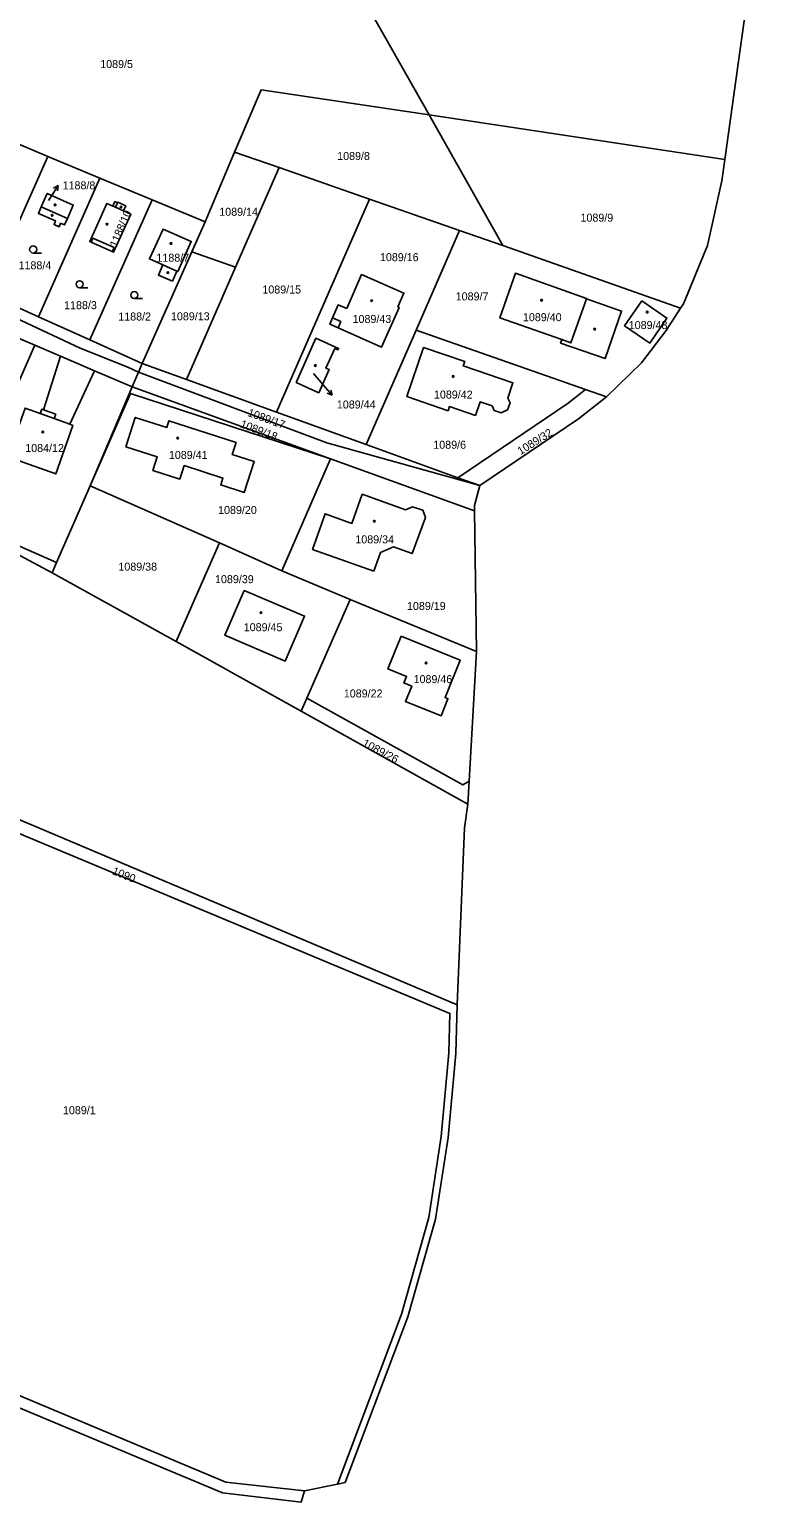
# Model space of a CAD drawing. Extents: x -724107 to -720612, y -1045267 to -1038441.
# Drawn here: x -721846.3 to -721692, y -1044219.7 to -1043907.9 of the extents above; entities that cross this region are included whole.
import ezdxf

# ---------------------------------------------------------------- set-up
doc = ezdxf.new("R2010")
doc.units = 0
for name, color, linetype in [('Hranice kat_území', 7, 'Continuous'), ('Hranice parcel', 7, 'Continuous'), ('Parcelní čísla', 7, 'Continuous'), ('Pop  PČ popisy', 7, 'Continuous'), ('Vnitřní kresba', 7, 'Continuous'), ('Značky budov', 7, 'Continuous'), ('Značky kultur', 7, 'Continuous')]:
    doc.layers.add(name, color=color, linetype=linetype)

msp = doc.modelspace()

# ---------------------------------------------------------------- linework, layer by layer
at = {"layer": 'Hranice kat_území'}
for p, q in [((-721698.56, -1043935.58), (-721692.04, -1043888.11)), ((-721729.65, -1043990.64), (-721723.75, -1043985.97)), ((-721750.66, -1044004.85), (-721729.65, -1043990.64)), ((-721751.34, -1044040.09), (-721751.78, -1044010.19)), ((-721752.88, -1044067.67), (-721751.34, -1044040.09)), ((-721753.15, -1044072.5), (-721752.88, -1044067.67)), ((-721753.89, -1044077.56), (-721753.15, -1044072.5)), ((-721755.43, -1044115.2), (-721753.89, -1044077.56)), ((-721779.24, -1044216.63), (-721765.91, -1044181.43)), ((-721787.91, -1044218.39), (-721780.9, -1044216.97)), ((-721780.9, -1044216.97), (-721779.24, -1044216.63)), ((-721788.61, -1044220.82), (-721787.91, -1044218.39))]:
    msp.add_line(p, q, dxfattribs=at)
for points in [[(-721707.98, -1043967.16), (-721707.38, -1043966.23), (-721702.29, -1043953.85), (-721699.19, -1043940.13), (-721698.56, -1043935.58)], [(-721723.75, -1043985.97), (-721716.29, -1043978.74), (-721711.04, -1043971.91), (-721707.98, -1043967.16)], [(-721751.78, -1044010.19), (-721751.77, -1044009.09), (-721750.66, -1044004.85)], [(-721765.91, -1044181.43), (-721760.03, -1044160.73), (-721757.37, -1044143.36), (-721755.7, -1044125.48), (-721755.43, -1044115.2)]]:
    msp.add_lwpolyline(points, dxfattribs=at)
at = {"layer": 'Hranice parcel'}
for p, q in [((-721761.42, -1043926.11), (-721783.13, -1043887.68)), ((-721698.56, -1043935.58), (-721761.42, -1043926.11)), ((-721745.75, -1043953.85), (-721761.42, -1043926.11)), ((-721853.46, -1043930.28), (-721842.4, -1043934.9)), ((-721809, -1043948.83), (-721802.72, -1043933.99)), ((-721802.72, -1043933.99), (-721793.28, -1043937.28)), ((-721842.4, -1043934.9), (-721855.35, -1043964.04)), ((-721842.4, -1043934.9), (-721831.34, -1043939.51)), ((-721802.51, -1043958.42), (-721793.28, -1043937.28)), ((-721793.28, -1043937.28), (-721774.05, -1043943.99)), ((-721831.34, -1043939.51), (-721844.42, -1043968.97)), ((-721831.34, -1043939.51), (-721820.28, -1043944.12)), ((-721820.28, -1043944.12), (-721833.48, -1043973.89)), ((-721793.85, -1043989.24), (-721774.05, -1043943.99)), ((-721774.05, -1043943.99), (-721754.99, -1043950.63)), ((-721809, -1043948.83), (-721811.81, -1043955.17)), ((-721754.99, -1043950.63), (-721764.18, -1043971.83)), ((-721745.75, -1043953.85), (-721754.99, -1043950.63)), ((-721811.81, -1043955.17), (-721822.36, -1043978.94)), ((-721802.51, -1043958.42), (-721811.81, -1043955.17)), ((-721707.98, -1043967.16), (-721745.75, -1043953.85)), ((-721812.95, -1043982.34), (-721802.51, -1043958.42)), ((-721855.35, -1043964.04), (-721844.42, -1043968.97)), ((-721845.2, -1043975.03), (-721862.85, -1043967.47)), ((-721844.42, -1043968.97), (-721833.48, -1043973.89)), ((-721764.18, -1043971.83), (-721774.77, -1043996.14)), ((-721728.21, -1043984.41), (-721764.18, -1043971.83)), ((-721833.48, -1043973.89), (-721822.36, -1043978.94)), ((-721845.2, -1043975.03), (-721839.74, -1043977.37)), ((-721839.74, -1043977.37), (-721832.5, -1043980.47)), ((-721832.5, -1043980.47), (-721824.52, -1043983.89)), ((-721824.52, -1043983.89), (-721823.16, -1043980.77)), ((-721822.36, -1043978.94), (-721823.16, -1043980.77)), ((-721822.36, -1043978.94), (-721812.95, -1043982.34)), ((-721833.44, -1044004.93), (-721824.52, -1043983.89)), ((-721824.52, -1043983.89), (-721782.34, -1043999.14)), ((-721812.95, -1043982.34), (-721793.85, -1043989.24)), ((-721728.21, -1043984.41), (-721723.75, -1043985.97)), ((-721793.85, -1043989.24), (-721774.77, -1043996.14)), ((-721774.77, -1043996.14), (-721755.31, -1044003.17)), ((-721782.34, -1043999.14), (-721792.72, -1044022.99)), ((-721782.34, -1043999.14), (-721751.78, -1044010.19)), ((-721840.57, -1044021.18), (-721833.44, -1044004.93)), ((-721833.44, -1044004.93), (-721805.92, -1044017.02)), ((-721750.66, -1044004.85), (-721755.31, -1044003.17)), ((-721869.2, -1044008.58), (-721840.57, -1044021.18)), ((-721841.48, -1044023.35), (-721869.2, -1044008.58)), ((-721805.92, -1044017.02), (-721792.72, -1044022.99)), ((-721841.48, -1044023.35), (-721840.57, -1044021.18)), ((-721815.15, -1044038), (-721841.48, -1044023.35)), ((-721778.15, -1044029.06), (-721787.37, -1044050.02)), ((-721778.15, -1044029.06), (-721751.34, -1044040.09)), ((-721788.59, -1044052.78), (-721815.15, -1044038)), ((-721787.37, -1044050.02), (-721788.59, -1044052.78)), ((-721753.15, -1044072.5), (-721788.59, -1044052.78)), ((-721864.49, -1044069.03), (-721755.43, -1044115.2))]:
    msp.add_line(p, q, dxfattribs=at)
for points in [[(-721802.72, -1043933.99), (-721797.12, -1043920.74), (-721761.42, -1043926.11)], [(-721823.16, -1043980.77), (-721825.43, -1043979.71), (-721835.53, -1043975.68), (-721869.9, -1043959.59), (-721898.79, -1043944.88), (-721901.02, -1043942.38)], [(-721839.69, -1043949.09), (-721840.03, -1043949.86), (-721841.09, -1043949.39), (-721840.75, -1043948.62), (-721844.42, -1043947.01), (-721843.81, -1043945.61), (-721842.58, -1043942.79), (-721837, -1043945.24), (-721838.25, -1043948.1), (-721838.85, -1043949.46), (-721839.69, -1043949.09)], [(-721827.62, -1043944.75), (-721827.57, -1043944.63), (-721825.87, -1043945.42), (-721826.34, -1043946.47), (-721824.81, -1043947.16), (-721828.44, -1043955.25), (-721828.71, -1043955.13), (-721833.23, -1043953.13), (-721833.5, -1043953.01), (-721829.87, -1043944.91), (-721828.59, -1043945.48), (-721828.16, -1043944.52), (-721827.62, -1043944.75)], [(-721820.28, -1043944.12), (-721811.5, -1043947.72), (-721809, -1043948.83)], [(-721815.95, -1043961.45), (-721818.92, -1043960.13), (-721817.96, -1043957.98), (-721820.84, -1043956.7), (-721817.93, -1043950.34), (-721811.94, -1043952.99), (-721814.78, -1043959.39), (-721814.99, -1043959.3), (-721815.95, -1043961.45)], [(-721778.92, -1043967.25), (-721775.74, -1043960.02), (-721766.77, -1043963.96), (-721768.05, -1043966.88), (-721767.78, -1043967), (-721771.49, -1043975.41), (-721780.72, -1043971.36), (-721782.53, -1043970.54), (-721781.93, -1043969.21), (-721780.74, -1043966.45), (-721778.92, -1043967.25)], [(-721727.98, -1043965.08), (-721728.01, -1043965.17), (-721720.51, -1043967.79), (-721724.03, -1043977.88), (-721733.48, -1043974.59), (-721733.22, -1043973.84), (-721746.38, -1043969.21), (-721743.07, -1043959.75), (-721727.98, -1043965.08)], [(-721716.22, -1043965.59), (-721710.88, -1043969.28), (-721714.53, -1043974.56), (-721719.87, -1043970.88), (-721716.22, -1043965.59)], [(-721789.66, -1043982.96), (-721785.47, -1043973.55), (-721780.65, -1043975.72), (-721780.77, -1043975.99), (-721781.43, -1043975.69), (-721783.32, -1043979.89), (-721782.64, -1043980.2), (-721784.84, -1043985.14), (-721789.66, -1043982.96)], [(-721858.06, -1043991.85), (-721855.61, -1043992.74), (-721853.45, -1043993.8), (-721845.2, -1043975.03)], [(-721839.74, -1043977.37), (-721843.36, -1043988.76), (-721843.71, -1043988.63), (-721844.04, -1043989.55), (-721847.25, -1043988.39), (-721850.94, -1043998.75), (-721840.74, -1044002.38), (-721837.07, -1043992.07), (-721837.73, -1043991.83), (-721832.5, -1043980.47)], [(-721751.54, -1043989.97), (-721757.08, -1043988.08), (-721757.37, -1043988.94), (-721766.14, -1043985.93), (-721762.58, -1043975.52), (-721753.83, -1043978.5), (-721754.15, -1043979.44), (-721743.61, -1043983.04), (-721744.72, -1043986.3), (-721744.22, -1043987.29), (-721744.73, -1043988.73), (-721746.13, -1043989.41), (-721747.56, -1043988.92), (-721748.05, -1043987.91), (-721750.55, -1043987.06), (-721751.54, -1043989.97)], [(-721823.16, -1043980.77), (-721783.16, -1043995.79), (-721750.66, -1044004.85)], [(-721755.31, -1044003.17), (-721731.89, -1043987.33), (-721728.21, -1043984.41)], [(-721825.84, -1043996.61), (-721823.83, -1043990.38), (-721817.14, -1043992.52), (-721816.68, -1043991.09), (-721802.41, -1043995.72), (-721803.23, -1043998.24), (-721798.57, -1043999.75), (-721800.7, -1044006.31), (-721805.69, -1044004.69), (-721805.23, -1044003.26), (-721813.47, -1044000.6), (-721814.39, -1044003.46), (-721820.1, -1044001.61), (-721819.18, -1043998.76), (-721825.84, -1043996.61)], [(-721773.14, -1044023.04), (-721786.15, -1044018.4), (-721783.51, -1044010.85), (-721777.83, -1044012.87), (-721775.62, -1044006.68), (-721766.43, -1044010.02), (-721764.96, -1044009.34), (-721762.71, -1044010.05), (-721762.15, -1044011.6), (-721765.01, -1044019.31), (-721768.95, -1044017.86), (-721771.71, -1044019.03), (-721773.14, -1044023.04)], [(-721815.15, -1044038), (-721813.93, -1044035.24), (-721805.92, -1044017.02)], [(-721792.72, -1044022.99), (-721783.95, -1044026.67), (-721778.15, -1044029.06)], [(-721800.72, -1044027.11), (-721787.87, -1044032.59), (-721791.96, -1044042.13), (-721804.8, -1044036.63), (-721800.72, -1044027.11)], [(-721767.34, -1044036.84), (-721754.81, -1044041.94), (-721758.03, -1044049.9), (-721757.4, -1044050.15), (-721758.86, -1044053.77), (-721766.43, -1044050.73), (-721765.11, -1044047.46), (-721766.77, -1044046.78), (-721766.21, -1044045.42), (-721770.17, -1044043.81), (-721767.34, -1044036.84)], [(-721787.37, -1044050.02), (-721754.27, -1044068.44), (-721752.88, -1044067.67)], [(-721780.9, -1044216.97), (-721767.31, -1044180.9), (-721761.48, -1044160.32), (-721758.85, -1044143.13), (-721757.19, -1044125.34), (-721756.99, -1044116.98), (-721865.34, -1044071.77)], [(-721961.47, -1044153.93), (-721895.13, -1044181.3), (-721805.29, -1044218.87), (-721788.61, -1044220.82)], [(-721885.57, -1044182.65), (-721804.6, -1044216.59), (-721787.91, -1044218.39)]]:
    msp.add_lwpolyline(points, dxfattribs=at)
at = {"layer": 'Pop  PČ popisy'}
for p, q in [((-721842.3, -1043944.28), (-721841.87, -1043943.61)), ((-721841.87, -1043943.61), (-721840.24, -1043941.09)), ((-721840.24, -1043941.09), (-721841.2, -1043941.66)), ((-721840.24, -1043941.09), (-721840.36, -1043942.21)), ((-721785.99, -1043981.07), (-721783.98, -1043983.38)), ((-721783.98, -1043983.38), (-721782.01, -1043985.65)), ((-721782.01, -1043985.65), (-721783.05, -1043985.22)), ((-721782.01, -1043985.65), (-721782.29, -1043984.56))]:
    msp.add_line(p, q, dxfattribs=at)
at = {"layer": 'Vnitřní kresba'}
for p, q in [((-721843.81, -1043945.61), (-721838.25, -1043948.1)), ((-721828.05, -1043945.71), (-721828.59, -1043945.48)), ((-721828.05, -1043945.71), (-721827.62, -1043944.75)), ((-721826.34, -1043946.47), (-721828.05, -1043945.71)), ((-721833.23, -1043953.13), (-721832.86, -1043952.31)), ((-721828.35, -1043954.3), (-721832.86, -1043952.31)), ((-721828.71, -1043955.13), (-721828.35, -1043954.3)), ((-721817.96, -1043957.98), (-721814.99, -1043959.3)), ((-721781.93, -1043969.21), (-721780.14, -1043969.96)), ((-721780.14, -1043969.96), (-721780.72, -1043971.36)), ((-721824.88, -1043985.28), (-721833.44, -1044004.93)), ((-721782.34, -1043999.14), (-721824.88, -1043985.28)), ((-721844.04, -1043989.55), (-721841.04, -1043990.63)), ((-721843.36, -1043988.76), (-721840.71, -1043989.71)), ((-721840.71, -1043989.71), (-721841.04, -1043990.63)), ((-721841.04, -1043990.63), (-721837.73, -1043991.83))]:
    msp.add_line(p, q, dxfattribs=at)
msp.add_lwpolyline([(-721728.01, -1043965.17), (-721731.27, -1043974.53), (-721733.22, -1043973.84)], dxfattribs=at)
at = {"layer": 'Značky budov'}
for centre in [(-721840.86, -1043945.21), (-721826.87, -1043945.65), (-721841.49, -1043947.42), (-721829.84, -1043949.31), (-721816.26, -1043953.4), (-721816.91, -1043959.61), (-721773.62, -1043965.57), (-721737.53, -1043965.47), (-721715.08, -1043967.99), (-721726.23, -1043971.6), (-721785.58, -1043979.34), (-721756.3, -1043981.66), (-721843.48, -1043993.46), (-721814.81, -1043994.77), (-721773.06, -1044012.42), (-721797.11, -1044031.85), (-721762.04, -1044042.54)]:
    msp.add_circle(centre, 0.175, dxfattribs=at)
at = {"layer": 'Značky kultur'}
for p, q in [((-721845.52, -1043955.44), (-721843.77, -1043955.44)), ((-721835.66, -1043962.83), (-721833.91, -1043962.83)), ((-721824.05, -1043965.12), (-721822.3, -1043965.12))]:
    msp.add_line(p, q, dxfattribs=at)
for centre in [(-721845.52, -1043954.69), (-721835.66, -1043962.08), (-721824.05, -1043964.37)]:
    msp.add_circle(centre, 0.75, dxfattribs=at)

# ---------------------------------------------------------------- texts
at = {"layer": 'Parcelní čísla'}
for s, p in [('1089/5', (-721831.28, -1043916.14)), ('1089/8', (-721780.94, -1043935.68)), ('1188/8', (-721839.27, -1043941.92)), ('1089/14', (-721805.99, -1043947.53)), ('1089/9', (-721729.25, -1043948.78)), ('1188/7', (-721819.34, -1043957.29)), ('1089/16', (-721771.86, -1043957.17)), ('1188/4', (-721848.63, -1043958.9)), ('1089/15', (-721796.83, -1043964.04)), ('1188/3', (-721838.95, -1043967.37)), ('1089/7', (-721755.76, -1043965.5)), ('1188/2', (-721827.44, -1043969.78)), ('1089/13', (-721816.25, -1043969.73)), ('1089/43', (-721777.67, -1043970.3)), ('1089/40', (-721741.48, -1043969.92)), ('1089/48', (-721719, -1043971.59)), ('1089/44', (-721781.01, -1043988.47)), ('1089/42', (-721760.38, -1043986.36)), ('1084/12', (-721847.21, -1043997.72)), ('1089/6', (-721760.52, -1043997.02)), ('1089/41', (-721816.69, -1043999.19)), ('1089/20', (-721806.24, -1044010.89)), ('1089/34', (-721777.08, -1044017.12)), ('1089/38', (-721827.42, -1044022.92)), ('1089/39', (-721806.89, -1044025.58)), ('1089/19', (-721766.11, -1044031.28)), ('1089/45', (-721800.79, -1044035.79)), ('1089/46', (-721764.71, -1044046.82)), ('1089/22', (-721779.53, -1044049.86)), ('1089/1', (-721839.19, -1044138.4))]:
    msp.add_text(s, height=1.7, dxfattribs=at).set_placement(p)
for s, rotation, p in [('1188/10', 67, (-721827.8, -1043954.36)), ('1089/17', 340, (-721800.11, -1043990.01)), ('1089/18', 339, (-721801.68, -1043992.41)), ('1089/32', 32, (-721741.98, -1043998.41)), ('1089/26', 332, (-721775.74, -1044060.07)), ('1090', 338, (-721828.89, -1044087.35))]:
    msp.add_text(s, height=1.7, rotation=rotation, dxfattribs=at).set_placement(p)

doc.saveas('drawing.dxf')
